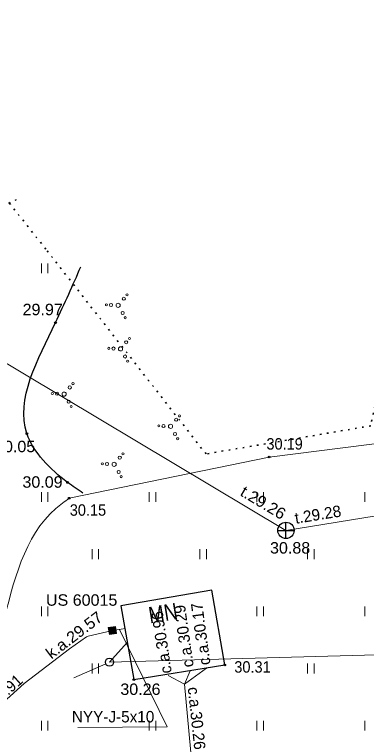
# Model space of a CAD drawing. Extents: x 380758 to 381729, y 283236 to 283533.
# Drawn here: x 381621.82 to 381643.37, y 283440.71 to 283485.22 of the extents above; entities that cross this region are included whole.
import ezdxf
from ezdxf.enums import TextEntityAlignment as Align

# ---------------------------------------------------------------- set-up
doc = ezdxf.new("R2010")
doc.units = 0
doc.header["$LTSCALE"] = 0.28
doc.linetypes.add('DOTTED', pattern=[1.5, 0.3, -1.2])
for name, color, linetype, lineweight in [('18', 7, 'Continuous', 13), ('21', 7, 'Continuous', 25), ('23', 7, 'Continuous', 13), ('25', 7, 'DOTTED', 35), ('31', 7, 'Continuous', 13), ('35', 7, 'Continuous', 13), ('38', 7, 'Continuous', 25), ('4', 7, 'Continuous', 13), ('40', 7, 'Continuous', 25), ('47', 7, 'Continuous', 13), ('58', 7, 'Continuous', 25), ('62', 7, 'Continuous', 13), ('7', 7, 'Continuous', 13)]:
    doc.layers.add(name, color=color, linetype=linetype, lineweight=lineweight)

msp = doc.modelspace()

# ---------------------------------------------------------------- hatches: boundary and pattern name
at = {"layer": '18'}
msp.add_hatch(color=256, dxfattribs=at).paths.add_polyline_path([(381628.067, 283447.321), (381627.626, 283447.253), (381627.559, 283447.687), (381628, 283447.755)])

# ---------------------------------------------------------------- linework, layer by layer
for p, q in [((381627.636, 283445.565), (381628.725, 283446.776)), ((381625.459, 283444.617), (381627.407, 283445.465))]:
    msp.add_line(p, q, dxfattribs=at)
msp.add_lwpolyline([(381628.067, 283447.321), (381627.626, 283447.253), (381627.559, 283447.687), (381628, 283447.755)], close=True, dxfattribs=at)
msp.add_lwpolyline([(381627.636, 283445.565), (381664.041, 283446.563), (381697.526, 283442.963)], dxfattribs=at)
at = {"layer": '18', "lineweight": 25}
msp.add_circle((381627.6363, 283445.5651), 0.25, dxfattribs=at)
at = {"layer": '21'}
msp.add_spline([(381626.01, 283455.913), (381625.067, 283456.573), (381622.58, 283459.56), (381624.331, 283466.355), (381625.88, 283469.777)], degree=3, dxfattribs=at)
at = {"layer": '23'}
for p, q in [((381623.467, 283469.382), (381623.467, 283469.982)), ((381623.867, 283469.382), (381623.867, 283469.982)), ((381623.467, 283455.382), (381623.467, 283455.982)), ((381623.867, 283455.382), (381623.867, 283455.982)), ((381630.067, 283455.382), (381630.067, 283455.982)), ((381630.467, 283455.382), (381630.467, 283455.982)), ((381636.667, 283455.382), (381636.667, 283455.982)), ((381637.067, 283455.382), (381637.067, 283455.982)), ((381643.267, 283455.382), (381643.267, 283455.982)), ((381626.567, 283451.882), (381626.567, 283452.482)), ((381626.967, 283451.882), (381626.967, 283452.482)), ((381633.167, 283451.882), (381633.167, 283452.482)), ((381633.567, 283451.882), (381633.567, 283452.482)), ((381639.767, 283451.882), (381639.767, 283452.482)), ((381640.167, 283451.882), (381640.167, 283452.482)), ((381623.467, 283448.382), (381623.467, 283448.982)), ((381623.867, 283448.382), (381623.867, 283448.982)), ((381636.667, 283448.382), (381636.667, 283448.982)), ((381637.067, 283448.382), (381637.067, 283448.982)), ((381643.267, 283448.382), (381643.267, 283448.982)), ((381626.567, 283444.882), (381626.567, 283445.482)), ((381626.967, 283444.882), (381626.967, 283445.482)), ((381639.767, 283444.882), (381639.767, 283445.482)), ((381640.167, 283444.882), (381640.167, 283445.482)), ((381623.467, 283441.382), (381623.467, 283441.982)), ((381623.867, 283441.382), (381623.867, 283441.982)), ((381630.067, 283441.382), (381630.067, 283441.982)), ((381630.467, 283441.382), (381630.467, 283441.982)), ((381636.667, 283441.382), (381636.667, 283441.982)), ((381637.067, 283441.382), (381637.067, 283441.982)), ((381643.267, 283441.382), (381643.267, 283441.982))]:
    msp.add_line(p, q, dxfattribs=at)
at = {"layer": '25'}
msp.add_lwpolyline([(381656.478, 283407.485), (381656.785, 283411.384), (381679.837, 283414.706), (381691.271, 283419.627), (381696.042, 283430.549), (381696.103, 283435.47), (381692.415, 283454.909), (381687.812, 283460.539), (381693.775, 283478.441), (381690.524, 283484.916), (381662.554, 283506.139), (381648.108, 283480.856), (381643.628, 283460.038), (381633.547, 283458.315), (381623.737, 283470.857), (381617.098, 283479.223), (381608.676, 283485.436), (381597.611, 283473.625), (381594.476, 283465.997), (381598.41, 283460.399), (381597.059, 283447.446), (381591.712, 283430.203), (381578.864, 283403.443)], dxfattribs=at)
at = {"layer": '31', "linetype": 'DOTTED', "lineweight": 25}
msp.add_spline([(381605.914, 283449.985), (381608.523, 283451.336), (381609.043, 283452.675), (381612.645, 283459.615), (381613.232, 283460.977), (381616.519, 283469.948), (381617.156, 283470.87), (381622.255, 283474.019)], degree=3, dxfattribs=at)
at = {"layer": '35'}
msp.add_lwpolyline([(381676.922, 283462.196), (381663.274, 283461.337), (381651.112, 283459.862), (381637.409, 283458.127), (381625.172, 283455.605)], dxfattribs=at)
msp.add_spline([(381625.172, 283455.605), (381624.353, 283454.972), (381621.078, 283447.765), (381619.239, 283434.927), (381620.318, 283430.21), (381621.325, 283424.09)], degree=3, dxfattribs=at)
at = {"layer": '38'}
for p, q in [((381638.443, 283453.134), (381638.443, 283454.134)), ((381637.943, 283453.634), (381638.943, 283453.634))]:
    msp.add_line(p, q, dxfattribs=at)
msp.add_circle((381638.443, 283453.634), 0.5, dxfattribs=at)
at = {"layer": '40'}
msp.add_lwpolyline([(381628.338, 283449.013), (381629.12, 283444.497), (381634.695, 283445.394), (381633.902, 283449.976)], close=True, dxfattribs=at)
at = {"layer": '47'}
for p, q in [((381633.569, 283445.208), (381632.229, 283444.211)), ((381632.229, 283444.211), (381632.576, 283445.041))]:
    msp.add_line(p, q, dxfattribs=at)
for points in [[(381681.769, 283444.455), (381677.901, 283460.031), (381638.443, 283453.634), (381604.22, 283474.076), (381602.779, 283474.411), (381602.525, 283474.983)], [(381633.055, 283435.421), (381632.229, 283444.211), (381631.222, 283444.756)]]:
    msp.add_lwpolyline(points, dxfattribs=at)
at = {"layer": '58'}
for centre in [(381624.331, 283466.3551), (381622.58, 283459.5601), (381637.409, 283458.1271), (381625.067, 283456.5731), (381625.172, 283455.6051), (381634.695, 283445.3941), (381629.12, 283444.4971)]:
    msp.add_circle(centre, 0.0534, dxfattribs=at)
at = {"layer": '62'}
for centre, radius in [((381628.7082, 283468.054), 0.064), ((381628.5117, 283467.8223), 0.096), ((381627.4458, 283467.4489), 0.064), ((381627.7303, 283467.4354), 0.096), ((381628.1642, 283467.4146), 0.128), ((381628.4407, 283466.9477), 0.096), ((381628.5981, 283466.6585), 0.064), ((381628.8564, 283465.3857), 0.064), ((381628.3124, 283464.7463), 0.128), ((381628.6599, 283465.154), 0.096), ((381627.594, 283464.7806), 0.064), ((381627.8784, 283464.7671), 0.096), ((381628.5888, 283464.2794), 0.096), ((381628.7463, 283463.9902), 0.064), ((381625.4, 283462.6186), 0.064), ((381625.2035, 283462.3869), 0.096), ((381624.1376, 283462.0134), 0.064), ((381624.422, 283462), 0.096), ((381624.856, 283461.9792), 0.128), ((381625.1324, 283461.5123), 0.096), ((381625.2899, 283461.223), 0.064), ((381631.7213, 283460.4104), 0.096), ((381631.9177, 283460.6421), 0.064), ((381630.6553, 283460.0369), 0.064), ((381630.9398, 283460.0235), 0.096), ((381631.3737, 283460.0027), 0.128), ((381631.6502, 283459.5358), 0.096), ((381631.8077, 283459.2465), 0.064), ((381628.4613, 283458.3196), 0.064), ((381627.1989, 283457.7145), 0.064), ((381627.4834, 283457.7011), 0.096), ((381627.9173, 283457.6803), 0.128), ((381628.2649, 283458.088), 0.096), ((381628.1938, 283457.2134), 0.096), ((381628.3513, 283456.9241), 0.064)]:
    msp.add_circle(centre, radius, dxfattribs=at)
at = {"layer": '7'}
for p in [(381628.254, 283447.571), (381625.687, 283441.573)]:
    msp.add_line(p, (381631.174, 283441.613), dxfattribs=at)
for points in [[(381628.619, 283447.628), (381627.813, 283447.504), (381626.338, 283447.162)], [(381626.233, 283447.115), (381625.18, 283446.376), (381622.412, 283444.253), (381619.602, 283441.722)]]:
    msp.add_lwpolyline(points, dxfattribs=at)
msp.add_arc((381626.4056, 283446.8699), 0.3, 103.05278, 125.07227, dxfattribs=at)

# ---------------------------------------------------------------- texts
at = {"layer": '38', "width": 1.05}
msp.add_text('30.88', height=0.7, dxfattribs=at).set_placement((381637.466, 283452.216))
at = {"layer": '4', "width": 0.85}
msp.add_text('MN', height=1, rotation=9.14, dxfattribs=at).set_placement((381630.118, 283447.936))
at = {"layer": '47', "width": 1.05}
msp.add_text('t.29.26', height=0.7, rotation=329.149, dxfattribs=at).set_placement((381636.8675, 283455.035), align=Align.CENTER)
at = {"layer": '47'}
msp.add_text('t.29.28', height=0.7, rotation=9.209, dxfattribs=at).set_placement((381640.455, 283454.2638), align=Align.CENTER)
for s, rotation, p in [('c.a.30.29', 98.21, (381632.801, 283445.3)), ('c.a.30.17', 97.672, (381633.824, 283445.43)), ('c.a.30.96', 98.546, (381631.455, 283444.923)), ('c.a.30.26', 276.089, (381632.424, 283444.008))]:
    msp.add_text(s, height=0.7, rotation=rotation, dxfattribs=at).set_placement(p)
at = {"layer": '58'}
for s, width, p in [('29.97', 1.05, (381622.316, 283466.81)), ('30.05', 1.05, (381620.63, 283458.422)), ('30.19', 0.95, (381637.246, 283458.582)), ('30.09', 1.05, (381622.305, 283456.247)), ('30.15', 0.95, (381625.204, 283454.532)), ('30.31', 0.95, (381635.279, 283444.925)), ('30.26', 1.05, (381628.301, 283443.56))]:
    msp.add_text(s, height=0.7, dxfattribs=dict(at, width=width)).set_placement(p)
at = {"layer": '7', "width": 1.05}
msp.add_text('US 60015', height=0.7, dxfattribs=at).set_placement((381623.746, 283449.021))
msp.add_text('k.a.29.57', height=0.7, rotation=37.233, dxfattribs=at).set_placement((381624.075, 283445.723))
at = {"layer": '7'}
msp.add_text('k.a.29.91', height=0.7, rotation=42.015, dxfattribs=at).set_placement((381619.535, 283441.789))
msp.add_text('NYY-J-5x10', height=0.7, dxfattribs=at).set_placement((381625.334, 283441.878))

doc.saveas('drawing.dxf')
